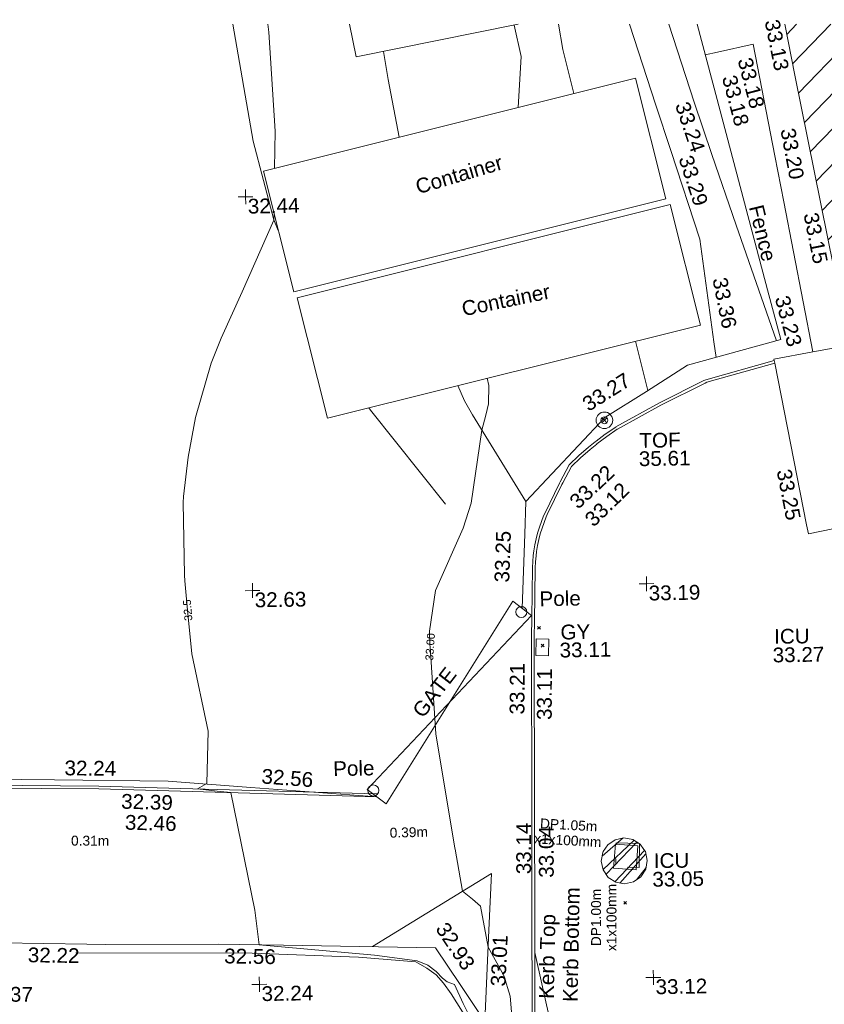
# Model space of a CAD drawing. Header units: millimetres. Extents: x -290717 to 520720, y -88450 to 287762.
# Tile 317 of 381: x 167488 to 187907, y 257139 to 282142. Entities that reach past the tile are written whole.
import ezdxf

# ---------------------------------------------------------------- set-up
doc = ezdxf.new("R2010")
doc.units = ezdxf.units.MM
for name, pattern in [('IMPORT-HIDDEN2 _3_', [4762.5, 3175, -1587.5]), ('IMPORT-UG_ELEC_LV_QLB2 _2_', [2700, 1500, -300.0000000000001, 0, -250, 150, -300.0000000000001, 0, -200]), ('IMPORT-UG_ELEC_STREET LIGHTING_QLB2 _2_', [2700, 1500, -300.0000000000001, 0, -250, 150, -300.0000000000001, 0, -200]), ('IMPORT-UG_UNIDENTIFIED_QLA _2_', [2350, 1500, -300.0000000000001, 0, -50, 150, -300.0000000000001, 0, -50])]:
    doc.linetypes.add(name, pattern=pattern)
for name, color, linetype, lineweight, true_color in [('00__TOPO__TOP_OF_FENCE_SYMBOL', 7, 'Continuous', 9, 0x666666), ('00_TOPO_FURN_POLE', 7, 'Continuous', 9, 0x666666), ('00_UAV_BUILDING_CANOPY', 7, 'Continuous', 9, 0xff7fff), ('00_UAV_BUILDING_HATCH', 7, 'Continuous', 9, 0x999999), ('00_UAV_BUILDING_OUTLINE', 5, 'Continuous', 9, 0x0000ff), ('00_UAV_CONCRETE', 9, 'Continuous', 9, 0x808080), ('00_UAV_FENCE', 7, 'Continuous', 9, 0x264c2f), ('00_UAV_FOOTPATH', 7, 'Continuous', 9, 0xa50000), ('00_UAV_FORM_LINES', 7, 'Continuous', 9, 0x666666), ('00_UAV_FURN_POLE', 7, 'Continuous', 9, 0x666666), ('00_UAV_GATE', 7, 'Continuous', 9, 0xa50000), ('00_UAV_KERB_BOTTOM', 1, 'Continuous', 9, 0xff0000), ('00_UAV_KERB_TOP', 7, 'Continuous', 9, 0xa500a5), ('00_UAV_LEVEL_SPOT', 7, 'Continuous', 9, 0x666666), ('00_UAV_SERV_GULLY', 7, 'Continuous', 9, 0x5252a5), ('00_UAV_SERV_IC', 5, 'Continuous', 9, 0x0000ff), ('00_UAV_TOP_OF_FENCE', 6, 'Continuous', 9, 0xff00ff), ('01_DTM_CONTOUR_MJR', 7, 'Continuous', 9, 0x7f3f00), ('01_DTM_CONTOUR_MJR_LABELS', 7, 'Continuous', 9, 0x7f3f00), ('01_DTM_CONTOUR_MNR', 7, 'Continuous', 9, 0xa5a552), ('01_DTM_CONTOUR_MNR_LABELS', 7, 'Continuous', 9, 0xa5a552), ('12333-PUM-2D-U-0001-C01 - Rev2_REVIT IMPORT_dwg', 7, 'Continuous', 9, 0x767676), ('PUM-CHAMBER EXTENTS', 6, 'IMPORT-HIDDEN2 _3_', 9, 0xff00ff), ('PUM-ELECTRIC-LV-QLB2', 1, 'IMPORT-UG_ELEC_LV_QLB2 _2_', 9, 0xff0000), ('PUM-UNIDENTIFIED UTILITIES-QLA', 7, 'IMPORT-UG_UNIDENTIFIED_QLA _2_', 9, 0x52a500)]:
    doc.layers.add(name, color=color, linetype=linetype, lineweight=lineweight, true_color=true_color)
for name, color, linetype, lineweight in [('00_UAV_CONTAINER', 7, 'Continuous', 9), ('00_UAV_ROAD_EDGE', 7, 'Continuous', 9), ('00_UAV_SURFACE', 7, 'Continuous', 9), ('GEN-TEXT', 7, 'Continuous', 9)]:
    doc.layers.add(name, color=color, linetype=linetype, lineweight=lineweight)
doc.styles.add('Arial_1', font='arial.ttf', dxfattribs={"height": 250})
doc.styles.add('Swis721 Lt BT_1', font='swissl.ttf', dxfattribs={"height": 200})
doc.styles.add('Swis721 Lt BT_2', font='swissl.ttf', dxfattribs={"height": 375})

# ---------------------------------------------------------------- blocks, each defined once
blk = doc.blocks.new('12333-PUM-2D-U-0001-C01 - Rev2_REVIT IMPORT_dwg_POLE_2-2077241-Site Location Plan Existing')
at = {"layer": '00_TOPO_FURN_POLE', "color": 254, "true_color": 0xcccccc}
blk.add_circle((0, 0), 375.0000000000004, dxfattribs=at)
blk = doc.blocks.new('12333-PUM-2D-U-0001-C01 - Rev2_REVIT IMPORT_dwg__U66-2077596-Site Location Plan Existing')
at = {"layer": '00_UAV_GATE', "color": 9, "true_color": 0xe1aaaa, "flags": 128}
blk.add_lwpolyline([(-234.3096918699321, 187.3471865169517), (234.3096918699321, -187.3471865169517), (-4008.378191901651, -4532.770813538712), (-3539.758808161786, -4907.465186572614)], close=True, dxfattribs=at)
blk = doc.blocks.new('12333-PUM-2D-U-0001-C01 - Rev2_REVIT IMPORT_dwg_MSL_Node_LineworkTOF-2077248-Site Location Plan Existing')
at = {"layer": '00__TOPO__TOP_OF_FENCE_SYMBOL', "color": 254, "true_color": 0xcccccc, "flags": 128}
for points in [[(165.3591892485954, 165.3591892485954), (0, 0), (-165.3591892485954, 165.3591892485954)], [(165.3591892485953, -165.3591892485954), (0, 0), (-165.3591892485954, -165.3591892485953)]]:
    blk.add_lwpolyline(points, dxfattribs=at)
at = {"layer": '00__TOPO__TOP_OF_FENCE_SYMBOL', "color": 254, "true_color": 0xcccccc}
for radius in [562.5594001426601, 233.853208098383]:
    blk.add_circle((0, 0), radius, dxfattribs=at)
blk = doc.blocks.new('12333-PUM-2D-U-0001-C01 - Rev2_REVIT IMPORT_dwg_UAV-2077255-Site Location Plan Existing')
at = {"layer": '00_UAV_LEVEL_SPOT', "color": 254, "true_color": 0xcccccc, "flags": 128}
for points in [[(0, -500.0000000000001), (0, 0), (-500.0000000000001, 0)], [(500.0000000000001, 0), (0, 0), (0, 500.0000000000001)]]:
    blk.add_lwpolyline(points, dxfattribs=at)
blk = doc.blocks.new('12333-PUM-2D-U-0001-C01 - Rev2_REVIT IMPORT_dwg_MGS62954_T2_Galway_ITM_3d_Rev1-2077680-Site Location Plan Existing')
at = {"layer": '00_UAV_BUILDING_HATCH', "true_color": 0xcccccc}
h = blk.add_hatch(dxfattribs=at)
h.set_pattern_fill('FP_1', color=254, style=0, pattern_type=2)
h.set_pattern_definition([(45, (0, 0), (-441.9417382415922, 441.9417382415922), [])])
h.paths.add_polyline_path([(534098320.3660001, 725809196.0300001), (534109293.0208343, 725811204.3175412), (534105131.1090439, 725833943.7015136), (534093754.5390056, 725834142.2802824), (534097653.4430841, 725812839.8881663)])
at = {"layer": '00_UAV_BUILDING_OUTLINE', "color": 254, "true_color": 0xcccccc, "flags": 128}
blk.add_lwpolyline([(534105131.1090441, 725833943.7015136), (534105728.5088915, 725830679.6956438), (534106628.6715771, 725825761.4883442), (534107528.8342627, 725820843.281045), (534108428.9969485, 725815925.0737458), (534109293.0208344, 725811204.3175412), (534109095.5738579, 725811168.1794958), (534104177.4691402, 725810268.0355853), (534099259.3644225, 725809367.8916746), (534098320.3660002, 725809196.0300003), (534097592.0625103, 725813175.2524203), (534096691.8923302, 725818093.5006658), (534095791.7221504, 725823011.7489113), (534094891.5519704, 725827929.9971569), (534093991.3817905, 725832848.2454023), (534093754.5390058, 725834142.2802824)], dxfattribs=at)
at = {"layer": '00_UAV_CONCRETE', "color": 254, "true_color": 0xcccccc, "flags": 128}
blk.add_lwpolyline([(534093356.8175, 725825542.2340001), (534093330.8174999, 725825642.2340001), (534094325.6590919, 725825810.3014888), (534093654.8296131, 725829639.1117693), (534093449.8174999, 725830809.2340002), (534092944.8175, 725833652.2340001), (534092039.3445689, 725833465.8813102), (534091726.5187291, 725833401.4995549)], dxfattribs=at)
at = {"layer": '00_UAV_CONTAINER', "color": 254, "true_color": 0xcccccc, "flags": 128}
blk.add_lwpolyline([(534086992.1636325, 725834260.3179836), (534082864.8175001, 725833502.2340001), (534082711.8547761, 725834335.0310526)], dxfattribs=at)
for points in [[(534081178.8174999, 725827565.2340001), (534090658.8175, 725829765.2340001), (534089945.0361516, 725832840.9827197), (534080465.0361513, 725830640.9827197)], [(534091481.8175, 725826542.2340002), (534081975.8175, 725824344.234), (534081265.2127271, 725827417.4864885), (534090771.2127271, 725829615.4864885)]]:
    blk.add_lwpolyline(points, close=True, dxfattribs=at)
at = {"layer": '00_UAV_FENCE', "color": 254, "true_color": 0xcccccc, "flags": 128}
for points in [[(534091534.2116458, 725834181.0362407), (534092006.8233836, 725832265.2555975), (534093204.3301128, 725827411.0380044), (534093517.256, 725826142.5605), (534091141.3925, 725825527.9669999), (534090082.9713675, 725824884.4469516), (534089016.3925, 725824235.9670002), (534086976.3925003, 725822140.9669999), (534086933.1091987, 725821315.23134), (534086834.3925, 725819431.9670001)], [(534040236.5966402, 725811621.3257229), (534044811.3240001, 725812382.849), (534045165.2756459, 725812441.7828896), (534049892.3240002, 725813228.8490003), (534050095.5373529, 725813263.728904), (534054984.3240001, 725814102.8490001), (534055022.6383213, 725814110.7843702), (534058499.324, 725814830.8489999), (534059928.9222766, 725815058.6848341), (534061994.3240001, 725815387.8490002), (534064902.0096611, 725815427.3198463), (534066414.3240001, 725815447.8490001), (534069899.4347883, 725815394.1241018), (534072382.3240001, 725815355.849), (534074893.3268316, 725815282.2835544), (534077775.3240001, 725815197.8490002), (534079872.7045814, 725815004.9772947), (534083060.3240001, 725814711.8490001)], [(534082886.7217533, 725810907.087553), (534085941.3240001, 725812708.8490001), (534085848.9626503, 725811270.76951), (534085700.5664679, 725808960.2196243)], [(534085699.0470001, 725790248.2360001), (534085740.8931373, 725791606.4160599), (534085743.0610672, 725791676.779525), (534085848.0470001, 725794436.2360002), (534085853.9828314, 725795192.7184618), (534085869.324, 725797147.8490001), (534085849.4254252, 725800192.3309445), (534085833.324, 725802655.849), (534085926.5001746, 725805190.5046549), (534086045.324, 725808422.8490001), (534085092.0223545, 725809908.7521424), (534084486.3240001, 725810852.849), (534080628.031326, 725810983.674155), (534078971.3240001, 725811039.8490001), (534076118.3240002, 725811080.849), (534075641.9864571, 725811097.3114545), (534073456.3240002, 725811172.849)]]:
    blk.add_lwpolyline(points, dxfattribs=at)
at = {"layer": '00_UAV_FOOTPATH', "color": 254, "true_color": 0xcccccc, "flags": 128}
for points in [[(534089819.5799138, 725834210.9652488), (534090450.2755001, 725832150.6930001), (534090809.2154612, 725830989.2174659), (534091510.2755001, 725828720.6930002), (534091818.5458449, 725826113.6751739), (534091865.6499519, 725825715.3194816)], [(534093403.6445113, 725826113.1712347), (534092431.8175, 725829065.2340001), (534091852.4005584, 725830866.0159605), (534091421.8174999, 725832204.234), (534090814.6200433, 725834193.5967588)]]:
    blk.add_lwpolyline(points, dxfattribs=at)
at = {"layer": '00_UAV_FORM_LINES', "color": 254, "true_color": 0xcccccc}
blk.add_line((534090122.5081304, 725824908.4853033), (534089833.047672, 725826161.0015066), dxfattribs=at)
at = {"layer": '00_UAV_FORM_LINES', "color": 254, "true_color": 0xcccccc, "flags": 128}
for points in [[(534079754.5182569, 725834386.6515535), (534080212.8175001, 725831407.2340002), (534080708.8175, 725829403.234), (534080815.0878487, 725829132.5781333)], [(534088373.5633729, 725832476.294944), (534088113.8175001, 725833600.2340001), (534088018.2150555, 725834242.4081894)], [(534083567.3671554, 725833631.2737328), (534083668.8174999, 725832920.234), (534083926.4064998, 725831444.2543195)], [(534085300.4919165, 725825112.9731508), (534085461.8175, 725824722.234), (534085661.8174999, 725824364.2340001), (534086976.3925, 725822140.9669999)], [(534083037.2629495, 725824589.6639495), (534083077.8175, 725824525.2340001), (534084937.8175, 725822107.2340001)], [(534075354.0470001, 725810881.2360002), (534079831.0470001, 725810796.2360002), (534082526.0470001, 725810647.2360002), (534083983.0470001, 725810501.2360002), (534084254.047, 725810340.2360002), (534084487.0470001, 725810166.2360001), (534084676.0470001, 725809952.2360002), (534084865.0470001, 725809674.2360001), (534085559.0470001, 725808516.2360002), (534085654.047, 725808224.2360001), (534085699.0470001, 725807912.2360002), (534085563.047, 725801028.2360001), (534085399.0470001, 725797069.2360001), (534085230.0470001, 725793998.2360002), (534085252.0470001, 725791758.2360002), (534085364.047, 725789994.2360002), (534085250.0470001, 725786979.2360002), (534085324.0470001, 725784288.2360002), (534085338.0470001, 725782243.2360001), (534085386.0469999, 725779444.2360002), (534085303.047, 725772293.2360001), (534085308.0470001, 725768355.2360002)]]:
    blk.add_lwpolyline(points, dxfattribs=at)
at = {"layer": '00_UAV_KERB_BOTTOM', "color": 254, "true_color": 0xcccccc, "flags": 128}
for points in [[(534093356.8175, 725825542.2340001), (534091617.8175, 725825088.2340001), (534091576.689175, 725825069.64484), (534090442.8175002, 725824527.2340001), (534090439.9169537, 725824525.77085), (534089329.8175, 725823936.2340001), (534089326.1916181, 725823933.930771), (534089059.6744314, 725823756.584895), (534088805.1478143, 725823571.3848472), (534088800.8175001, 725823568.234), (534088631.0335636, 725823435.35151), (534088386.004481, 725823229.3327749), (534088149.8175, 725823013.234), (534087918.8175001, 725822596.2340001), (534087898.9649374, 725822559.2912697), (534087512.8174999, 725821801.2340001), (534087485.3547468, 725821740.3939562), (534087427.2105936, 725821600.4738438), (534087374.9766889, 725821458.2416407), (534087328.7446688, 725821313.9468706), (534087288.5956396, 725821167.8426753), (534087254.6000369, 725821020.1853714), (534087226.8175, 725820871.234), (534087210.1073266, 725820758.9764568), (534087193.3021117, 725820608.3910486), (534087182.8175001, 725820457.2340001), (534087139.1417128, 725819081.1476513), (534087127.3925, 725818710.967), (534087055.6785406, 725814082.400611), (534087020.3925001, 725811804.967), (534086978.7754127, 725809083.3318887)], [(534083060.324, 725814711.8490001), (534078083.0718437, 725814938.5967692), (534076010.5120001, 725815033.0160002), (534073095.2009416, 725815106.9019696), (534071433.5120001, 725815149.016), (534068098.8865773, 725815243.1329516), (534066579.512, 725815286.016), (534064479.512, 725815314.0159999), (534063616.6234485, 725815257.9040569), (534063288.5120001, 725815227.0160002), (534063105.5081211, 725815204.4317069), (534062430.3113397, 725815121.106467), (534061591.5120001, 725814982.016), (534060068.5119999, 725814746.0159999), (534058165.3316913, 725814440.7223341), (534057643.512, 725814357.0159999), (534055958.512, 725814065.016), (534053960.512, 725813723.0159999), (534053238.7362542, 725813602.8329962), (534050765.5120001, 725813191.0159999), (534048310.5562697, 725812769.548912), (534046676.512, 725812489.0160002), (534043378.2614954, 725811961.8406023)]]:
    blk.add_lwpolyline(points, dxfattribs=at)
at = {"layer": '00_UAV_KERB_TOP', "color": 254, "true_color": 0xcccccc, "flags": 128}
for points in [[(534093339.1352836, 725825609.9638993), (534091594.3940393, 725825154.4650348), (534091547.1666936, 725825133.1192424), (534090411.9469737, 725824590.0635374), (534090407.7340301, 725824587.9383624), (534089294.5817323, 725823996.7802486), (534089288.0314018, 725823992.6193541), (534089019.6749985, 725823814.0496267), (534088785.1340066, 725823643.3916283), (534088758.6404053, 725823624.1142094), (534088586.9242379, 725823489.7194463), (534088339.8338218, 725823281.9675565), (534088094.127022, 725823057.1586437), (534087857.3684348, 725822629.7632722), (534087836.940223, 725822591.7493421), (534087449.6949366, 725821831.5368536), (534087421.119063, 725821768.2308403), (534087362.0069964, 725821625.9815078), (534087308.7621362, 725821480.9964867), (534087261.6353235, 725821333.9089792), (534087220.7092342, 725821184.9770261), (534087186.0556673, 725821034.4619046), (534087157.7691641, 725820882.808603), (534087140.6814142, 725820768.0145326), (534087123.5713579, 725820614.6975529), (534087112.8943984, 725820460.7674184), (534087072.0415584, 725819173.4091333), (534087057.4009004, 725818712.051434), (534086987.1000257, 725814174.688427), (534086950.4009005, 725811806.0514342), (534086910.1785321, 725809175.6268855)], [(534083063.5096731, 725814781.7764732), (534078086.2540181, 725815008.5244015), (534076012.9918483, 725815102.9756281), (534073098.3836907, 725815176.8437835), (534071435.386215, 725815218.9909774), (534068102.0692717, 725815313.0709983), (534066580.9661577, 725815356.0028334), (534064477.7046748, 725815384.0463195), (534063611.0707442, 725815327.6908218), (534063280.9432696, 725815296.6129786), (534063108.6254771, 725815275.3474427), (534062420.2946819, 725815190.4013498), (534061580.4265983, 725815051.1336626), (534060057.6088186, 725814815.1618992), (534058168.3823617, 725814512.1066034), (534057631.9917748, 725814426.0629176), (534055946.6306697, 725814134.0003401), (534053948.8581256, 725813792.0392741), (534053241.7716125, 725813674.3021771), (534050753.8410559, 725813260.0364317), (534048313.5724376, 725812841.0908289), (534046665.0653545, 725812558.0749396), (534043381.3100927, 725812033.2163868)]]:
    blk.add_lwpolyline(points, dxfattribs=at)
at = {"layer": '00_UAV_ROAD_EDGE', "color": 254, "true_color": 0xcccccc, "flags": 128}
blk.add_lwpolyline([(534106860.3925, 725808796.9670001), (534102933.3924999, 725808086.9669999), (534101940.9928157, 725807907.1501584), (534097690.3925, 725807136.9670001), (534097565.9372281, 725807804.8028785), (534097018.3925, 725810742.9670001), (534096658.9603114, 725812721.450695), (534096235.3925, 725815052.9669999), (534095764.2329654, 725817640.5003313), (534095083.8175, 725821377.2340001), (534094129.8174999, 725821199.2340001), (534094089.278039, 725821426.9996903), (534093356.8175, 725825542.2340001)], dxfattribs=at)
at = {"layer": '00_UAV_SERV_GULLY', "color": 254, "true_color": 0xcccccc, "flags": 128}
blk.add_lwpolyline([(534087158.3924999, 725818228.967), (534087180.3925001, 725818653.967), (534087500.4697999, 725818637.3982925), (534087478.4697998, 725818212.3982925)], close=True, dxfattribs=at)
at = {"layer": '00_UAV_SERV_IC', "color": 254, "true_color": 0xcccccc, "flags": 128}
blk.add_lwpolyline([(534089041.3925, 725812792.967), (534089096.3925, 725813397.967), (534089668.1783205, 725813345.9864708), (534089613.1783205, 725812740.9864707)], close=True, dxfattribs=at)
at = {"layer": '00_UAV_SURFACE', "color": 254, "true_color": 0xcccccc}
blk.add_line((534094325.6590919, 725825810.3014888), (534095250.9037696, 725825966.6113484), dxfattribs=at)
at = {"layer": '01_DTM_CONTOUR_MJR', "color": 254, "true_color": 0xcccccc, "flags": 128}
for points in [[(534080747.875051, 725830706.6204392), (534080775.4166914, 725831656.7569954), (534080663.8442299, 725834171.2932651), (534080640.1627735, 725834371.192571)], [(534085575.1529949, 725808567.623698), (534085159.2353608, 725809422.5818), (534084953.645818, 725809907.6479312), (534084769.8603016, 725809980.9601166), (534084653.5714356, 725810075.1879369), (534084490, 725810252.5225224), (534084282.7336102, 725810409.5589213), (534084015.7, 725810524.5000001), (534082933.0686184, 725810691.1294509), (534080010, 725811000.0000001), (534079915.0733784, 725811888.0242784), (534079360, 725814880), (534079017.05932, 725814923.3666909), (534078520.0000001, 725814990), (534078759.2609649, 725815122.1042415), (534078810.2525284, 725816451.8540155), (534078430.0000002, 725818420.0000001), (534078345.6010199, 725819531.087753), (534078288.8039867, 725820278.8039868), (534078282.7251644, 725820420.0000001), (534078278.0769231, 725822268.0769231), (534078287.8595319, 725822420.0000001), (534078430.0000002, 725823420.0000001), (534078629.3297159, 725824420.0000001), (534079052.9082608, 725825797.0917392), (534079318.8351362, 725826425.1676462), (534079868.887342, 725827591.803216), (534080710.0000001, 725829400.0000001), (534080714.7777444, 725829564.8234923)]]:
    blk.add_lwpolyline(points, dxfattribs=at)
at = {"layer": '01_DTM_CONTOUR_MNR', "color": 254, "true_color": 0xcccccc, "flags": 128}
for points in [[(534086957.7723761, 725832147.7358519), (534087055.9379541, 725833438.5670742), (534086887.0821135, 725834241.0172964)], [(534087571.3575485, 725807906.3661203), (534087000, 725810690.0000002), (534086934.076412, 725807360)], [(534086470.3065779, 725807883.222925), (534086359.7423409, 725809586.6961511), (534086208.8485665, 725810120.1747313), (534085820.0000001, 725810840.0000001), (534085649.8071553, 725811885.5268711), (534085441.7818336, 725812070.9063519), (534085200.0000001, 725812280), (534085026.2571757, 725813344.543628), (534085016.7847034, 725813373.5609946), (534084589.3301784, 725816282.5669003), (534084482.0647603, 725818493.4313487), (534084479.3995644, 725818548.3641196), (534084469.7827882, 725818888.2228675), (534084643.4914846, 725819921.9644159), (534085375.3756721, 725821492.6419045), (534085588.0525038, 725822119.530184), (534085890.0000001, 725823970.0000002), (534086000.2008457, 725824347.8499699), (534086074.6985897, 725824637.1192913), (534086085.9913811, 725825100.2328935), (534086051.9127193, 725825286.7184619)]]:
    blk.add_lwpolyline(points, dxfattribs=at)
at = {"xscale": 0.375, "yscale": 0.375, "zscale": 0.375}
for name, p in [('12333-PUM-2D-U-0001-C01 - Rev2_REVIT IMPORT_dwg_UAV-2077255-Site Location Plan Existing', (534080000.0000001, 725830000)), ('12333-PUM-2D-U-0001-C01 - Rev2_REVIT IMPORT_dwg_MSL_Node_LineworkTOF-2077248-Site Location Plan Existing', (534089004.3924999, 725824167.967)), ('12333-PUM-2D-U-0001-C01 - Rev2_REVIT IMPORT_dwg_UAV-2077255-Site Location Plan Existing', (534080000.0000001, 725820000.0000001)), ('12333-PUM-2D-U-0001-C01 - Rev2_REVIT IMPORT_dwg_UAV-2077255-Site Location Plan Existing', (534090000.0000001, 725820000.0000001)), ('12333-PUM-2D-U-0001-C01 - Rev2_REVIT IMPORT_dwg_POLE_2-2077241-Site Location Plan Existing', (534086811.3660001, 725819340.0300001)), ('12333-PUM-2D-U-0001-C01 - Rev2_REVIT IMPORT_dwg_POLE_2-2077241-Site Location Plan Existing', (534082977.3925, 725814871.967)), ('12333-PUM-2D-U-0001-C01 - Rev2_REVIT IMPORT_dwg_UAV-2077255-Site Location Plan Existing', (534080000.0000001, 725810000)), ('12333-PUM-2D-U-0001-C01 - Rev2_REVIT IMPORT_dwg_UAV-2077255-Site Location Plan Existing', (534090000.0000001, 725810000))]:
    blk.add_blockref(name, p, dxfattribs=at)
blk.add_blockref('12333-PUM-2D-U-0001-C01 - Rev2_REVIT IMPORT_dwg__U66-2077596-Site Location Plan Existing', (534086834.3925, 725819431.9670001))
at = {"layer": '00_UAV_BUILDING_CANOPY', "color": 251, "true_color": 0x666666, "insert": (534072944.5389771, 725810066.8795233), "char_height": 375, "width": 1495.902363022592, "attachment_point": 1, "rotation": 358.39820237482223, "line_spacing_factor": 1.005061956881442, "style": 'Swis721 Lt BT_2'}
blk.add_mtext('35.37', dxfattribs=at)
at = {"layer": '00_UAV_BUILDING_OUTLINE', "color": 251, "true_color": 0x666666, "char_height": 375, "width": 1495.902363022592, "attachment_point": 1, "line_spacing_factor": 1.005061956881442, "style": 'Swis721 Lt BT_2'}
for s, insert, rotation in [('33.13', (534093615.4042755, 725834297.6195186), 280.37185301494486), ('33.15', (534094515.5744555, 725829379.3712727), 280.371853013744)]:
    blk.add_mtext(s, dxfattribs=dict(at, insert=insert, rotation=rotation))
at = {"layer": '00_UAV_CONCRETE', "color": 251, "true_color": 0x666666, "char_height": 375, "width": 1495.902363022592, "attachment_point": 1, "line_spacing_factor": 1.005061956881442, "style": 'Swis721 Lt BT_2'}
for s, insert, rotation in [('33.18', (534092905.9947486, 725833349.1803946), 283.56736535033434), ('33.20', (534093969.978556, 725831530.6291984), 279.51006792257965)]:
    blk.add_mtext(s, dxfattribs=dict(at, insert=insert, rotation=rotation))
at = {"layer": '00_UAV_CONTAINER', "color": 251, "true_color": 0x666666, "char_height": 375, "width": 2621.390807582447, "attachment_point": 1, "line_spacing_factor": 1.005061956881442, "style": 'Swis721 Lt BT_2'}
for insert, rotation in [((534084280.6933707, 725830350.4935249), 15.500903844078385), ((534085406.2064266, 725827240.2699023), 10.600329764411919)]:
    blk.add_mtext('Container', dxfattribs=dict(at, insert=insert, rotation=rotation))
at = {"layer": '00_UAV_FENCE', "color": 251, "true_color": 0x666666, "char_height": 375, "attachment_point": 1, "line_spacing_factor": 1.005061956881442, "style": 'Swis721 Lt BT_2'}
for s, insert, width, rotation in [('33.18', (534092501.6806493, 725832908.4808863), 1495.902363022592, 283.85783191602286), ('Fence', (534093129.3788881, 725829602.4525164), 1681.10932225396, 282.66594152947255), ('33.23', (534093745.0234716, 725827286.9289547), 1495.902363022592, 283.8578319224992), ('33.27', (534088410.1334792, 725824705.6439112), 1495.902363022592, 31.299601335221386), ('33.25', (534086142.0574383, 725820107.3263822), 1495.902363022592, 86.99942363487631), ('32.24', (534075157.7222462, 725815769.9795964), 1495.902363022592, 358.3218719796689), ('32.56', (534080167.0033642, 725815475.2331728), 1495.902363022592, 354.74595011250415), ('32.93', (534084796.7314463, 725811534.8880701), 1495.902363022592, 302.68276089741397), ('33.01', (534085867.08999, 725809854.0164766), 1495.902363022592, 86.32519808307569), ('32.22', (534074144.7177432, 725811040.0981392), 1495.902363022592, 358.0206181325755), ('32.56', (534079126.966446, 725810925.1048828), 1495.902363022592, 358.0579859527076)]:
    blk.add_mtext(s, dxfattribs=dict(at, insert=insert, width=width, rotation=rotation))
at = {"layer": '00_UAV_FOOTPATH', "color": 251, "true_color": 0x666666, "char_height": 375, "width": 1495.902363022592, "attachment_point": 1, "line_spacing_factor": 1.005061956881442, "style": 'Swis721 Lt BT_2'}
for s, insert, rotation in [('33.24', (534091289.8448004, 725832258.871302), 287.83602175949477), ('33.29', (534091356.1812225, 725830896.5847485), 287.1731312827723), ('33.36', (534092176.4956895, 725827774.3631536), 280.3237523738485)]:
    blk.add_mtext(s, dxfattribs=dict(at, insert=insert, rotation=rotation))
at = {"layer": '00_UAV_FURN_POLE', "char_height": 375, "width": 1191.972994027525, "attachment_point": 1, "line_spacing_factor": 1.005061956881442, "style": 'Swis721 Lt BT_2'}
for insert in [(534087278.3018517, 725819851.2078329), (534081967.4216615, 725815631.0603691)]:
    blk.add_mtext('Pole', dxfattribs=dict(at, insert=insert))
at = {"layer": '00_UAV_GATE', "color": 251, "true_color": 0x666666, "insert": (534083978.0403768, 725816900.5358677), "char_height": 375, "width": 1567.13580888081, "attachment_point": 1, "rotation": 51.18023724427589, "line_spacing_factor": 1.005061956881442, "style": 'Swis721 Lt BT_2'}
blk.add_mtext('GATE', dxfattribs=at)
at = {"layer": '00_UAV_KERB_BOTTOM', "color": 251, "true_color": 0x666666, "char_height": 375, "attachment_point": 1, "line_spacing_factor": 1.005061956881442, "style": 'Swis721 Lt BT_2'}
for s, insert, width, rotation in [('33.12', (534088425.9082752, 725821718.5394367), 1495.902363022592, 43.2421149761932), ('33.11', (534087159.7721995, 725816590.9080738), 1495.902363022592, 88.76778557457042), ('32.39', (534076584.5022955, 725814897.8592576), 1495.902363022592, 357.39159014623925), ('33.04', (534087141.3498374, 725812582.6754984), 1495.902363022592, 89.11234319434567), ('Kerb Bottom', (534087691.4261376, 725809423.1877184), 3414.456504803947, 87.91607306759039)]:
    blk.add_mtext(s, dxfattribs=dict(at, insert=insert, width=width, rotation=rotation))
at = {"layer": '00_UAV_KERB_TOP', "color": 251, "true_color": 0x666666, "char_height": 375, "attachment_point": 1, "line_spacing_factor": 1.005061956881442, "style": 'Swis721 Lt BT_2'}
for s, insert, width, rotation in [('33.22', (534088046.6652483, 725822183.2753344), 1495.902363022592, 42.21253946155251), ('33.21', (534086469.5904436, 725816740.9323714), 1495.902363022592, 88.68306050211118), ('32.46', (534076671.0164183, 725814363.4246806), 1495.902363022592, 357.39159013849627), ('33.14', (534086567.4288375, 725812682.7929765), 1495.902363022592, 89.11234319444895), ('Kerb Top', (534087091.4048511, 725809511.8922669), 2493.170605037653, 87.91607306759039)]:
    blk.add_mtext(s, dxfattribs=dict(at, insert=insert, width=width, rotation=rotation))
at = {"layer": '00_UAV_LEVEL_SPOT', "char_height": 375, "width": 1495.902363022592, "attachment_point": 1, "line_spacing_factor": 1.005061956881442, "style": 'Swis721 Lt BT_2'}
for s, insert in [('32.44', (534080051.8765643, 725829949.1441548)), ('32.63', (534080051.8765643, 725819949.1441548)), ('33.19', (534090051.8765643, 725819949.1441548)), ('32.24', (534080051.8765643, 725809949.1441547)), ('33.12', (534090051.8765643, 725809949.1441547))]:
    blk.add_mtext(s, dxfattribs=dict(at, insert=insert))
at = {"layer": '00_UAV_ROAD_EDGE', "color": 251, "true_color": 0x666666, "insert": (534093720.3779265, 725822878.1913133), "char_height": 375, "width": 1495.902363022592, "attachment_point": 1, "rotation": 280.0922493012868, "line_spacing_factor": 1.005061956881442, "style": 'Swis721 Lt BT_2'}
blk.add_mtext('33.25', dxfattribs=at)
at = {"layer": '00_UAV_SERV_GULLY', "color": 251, "true_color": 0x666666, "char_height": 375, "attachment_point": 1, "line_spacing_factor": 1.005061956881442, "style": 'Swis721 Lt BT_2'}
for s, insert, width in [('GY', (534087795.9569952, 725818996.7317421), 821.5590755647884), ('33.11', (534087765.9758975, 725818539.89554), 1495.902363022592)]:
    blk.add_mtext(s, dxfattribs=dict(at, insert=insert, width=width))
at = {"layer": '00_UAV_SERV_IC', "color": 251, "true_color": 0x666666, "char_height": 375, "attachment_point": 1, "line_spacing_factor": 1.005061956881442, "style": 'Swis721 Lt BT_2'}
for s, insert, width in [('ICU', (534093215.2752162, 725818791.8984575), 1021.012723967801), ('33.27', (534093170.4470656, 725818321.5194566), 1495.902363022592), ('ICU', (534090062.4601159, 725813149.7183577), 1021.012723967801), ('33.05', (534090017.6319653, 725812679.3393569), 1495.902363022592)]:
    blk.add_mtext(s, dxfattribs=dict(at, insert=insert, width=width))
at = {"layer": '00_UAV_TOP_OF_FENCE', "color": 251, "true_color": 0x666666, "char_height": 375, "attachment_point": 1, "line_spacing_factor": 1.005061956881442, "style": 'Swis721 Lt BT_2'}
for s, insert, width in [('TOF', (534089884.0119783, 725823826.038523), 1163.479615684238), ('35.61', (534089861.5883365, 725823362.661818), 1495.902363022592)]:
    blk.add_mtext(s, dxfattribs=dict(at, insert=insert, width=width))
at = {"layer": '01_DTM_CONTOUR_MJR_LABELS', "color": 251, "true_color": 0x666666, "insert": (534078246.3059124, 725819524.8029532), "char_height": 200, "width": 620.5117196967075, "attachment_point": 2, "rotation": 93.62165671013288, "line_spacing_factor": 1.005061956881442, "style": 'Swis721 Lt BT_1'}
blk.add_mtext('32.5', dxfattribs=at)
at = {"layer": '01_DTM_CONTOUR_MNR_LABELS', "color": 251, "true_color": 0x666666, "insert": (534084382.9603797, 725818502.2256004), "char_height": 200, "width": 797.8007824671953, "attachment_point": 2, "rotation": 84.92901161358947, "line_spacing_factor": 1.005061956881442, "style": 'Swis721 Lt BT_1'}
blk.add_mtext('33.00', dxfattribs=at)
blk = doc.blocks.new('12333-PUM-2D-U-0001-C01 - Rev2_REVIT IMPORT_dwg-1620468-Site Location Plan Existing')
at = {"layer": 'PUM-CHAMBER EXTENTS', "true_color": 0xffaaff}
h = blk.add_hatch(dxfattribs=at)
h.set_pattern_fill('FP_3', color=211, style=0, pattern_type=2)
h.set_pattern_definition([(45, (-533641079.65, -725615854.3560001), (-265.1650429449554, 265.1650429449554), []), (45, (-533640902.873, -725615854.3560001), (-265.1650429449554, 265.1650429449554), [])])
h.paths.add_polyline_path([(448233.8860238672, 196535.7817545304), (448457.7981985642, 196580.3206552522), (448647.6217743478, 196707.1567135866), (448774.4578326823, 196896.9802893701), (448818.9967334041, 197120.892464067), (448773.2460067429, 197346.618264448), (448647.6217743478, 197534.6282145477), (448457.7981985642, 197661.4642728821), (448233.8860238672, 197706.003173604), (448009.9738491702, 197661.4642728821), (447820.1502733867, 197534.6282145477), (447693.314215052, 197344.8046387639), (447648.7753143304, 197120.8924640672), (447698.6495067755, 196888.9954610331), (447820.1502733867, 196707.1567135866), (448009.9738491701, 196580.3206552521), (448213.5304082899, 196539.8307382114)])
at = {"layer": 'GEN-TEXT', "color": 253, "true_color": 0xaaaaaa}
for p, q in [((446137.9948138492, 203039.2884822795), (446208.7054919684, 203109.9991603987)), ((446208.7054919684, 203039.2884822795), (446137.9948138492, 203109.9991603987)), ((446221.9948138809, 202585.2884822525), (446292.7054920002, 202655.9991603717)), ((446292.7054920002, 202585.2884822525), (446221.9948138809, 202655.9991603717)), ((448204.994813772, 196017.2884822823), (448275.7054918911, 196087.9991604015)), ((448275.7054918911, 196017.2884822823), (448204.994813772, 196087.9991604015))]:
    blk.add_line(p, q, dxfattribs=at)
at = {"layer": 'PUM-CHAMBER EXTENTS', "color": 211, "linetype": 'Continuous', "true_color": 0xffaaff, "flags": 128}
blk.add_lwpolyline([(448818.9967334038, 197120.8924640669), (448774.457832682, 197344.8046387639), (448735.3663324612, 197403.3092032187), (448647.6217743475, 197534.6282145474), (448457.798198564, 197661.4642728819), (448233.886023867, 197706.0031736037), (448009.9738491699, 197661.4642728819), (447820.1502733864, 197534.6282145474), (447706.9622171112, 197365.2303172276), (447693.3142150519, 197344.8046387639), (447648.7753143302, 197120.8924640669), (447693.3142150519, 196896.9802893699), (447820.1502733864, 196707.1567135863), (448009.9738491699, 196580.3206552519), (448050.6597721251, 196572.2277220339), (448233.886023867, 196535.78175453), (448457.798198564, 196580.3206552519), (448647.6217743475, 196707.1567135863), (448774.457832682, 196896.9802893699)], close=True, dxfattribs=at)
at = {"layer": 'PUM-UNIDENTIFIED UTILITIES-QLA', "color": 9, "true_color": 0xc5e1aa, "flags": 128}
blk.add_lwpolyline([(448033.3501528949, 197584.6438213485), (448624.3501529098, 197553.6438213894), (448611.3501528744, 196941.6438213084), (448020.3501529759, 196972.6438212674)], close=True, dxfattribs=at)
blk.add_blockref('12333-PUM-2D-U-0001-C01 - Rev2_REVIT IMPORT_dwg_MGS62954_T2_Galway_ITM_3d_Rev1-2077680-Site Location Plan Existing', (-533641079.6498471, -725615854.3561786))
at = {"layer": 'PUM-ELECTRIC-LV-QLB2', "char_height": 250, "attachment_point": 2, "line_spacing_factor": 0.9417779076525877, "style": 'Arial_1'}
for s, insert, width, rotation in [('0.39m', (442778.323242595, 198065.4697389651), 1160.025439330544, 0.561843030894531), ('DP1.05m\\Px1x100mm', (446849.109001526, 198181.8476461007), 2038.461589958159, 355.6998452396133), ('0.31m', (434692.8113808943, 197992.7372311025), 1160.025439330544, 358.6674281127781), ('DP1.00m\\Px1x100mm', (447367.813741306, 195696.0607977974), 2038.461589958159, 88.96954644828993)]:
    blk.add_mtext(s, dxfattribs=dict(at, insert=insert, width=width, rotation=rotation))

msp = doc.modelspace()

# ---------------------------------------------------------------- block references
at = {"layer": '12333-PUM-2D-U-0001-C01 - Rev2_REVIT IMPORT_dwg', "color": 254, "linetype": 'IMPORT-UG_ELEC_STREET LIGHTING_QLB2 _2_', "true_color": 0xffd4d4, "rotation": 0.9999999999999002}
msp.add_blockref('12333-PUM-2D-U-0001-C01 - Rev2_REVIT IMPORT_dwg-1620468-Site Location Plan Existing', (-261895.0770586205, 55869.5817132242), dxfattribs=at)

doc.saveas('drawing.dxf')
